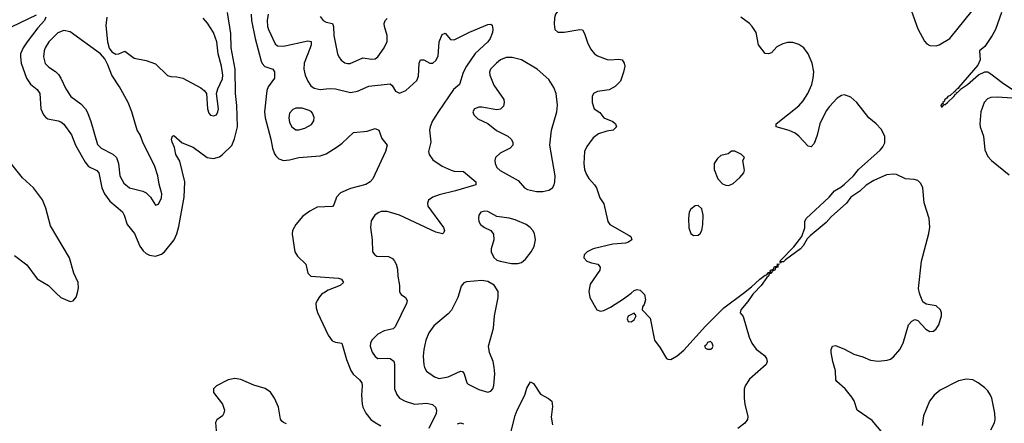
# Model space of a CAD drawing. Header units: inches. Extents: x 1550315 to 1685896, y 510706 to 640504.
# Tile 312 of 452: x 1646340 to 1652797, y 599144 to 601795. Entities that reach past the tile are written whole.
import ezdxf

# ---------------------------------------------------------------- set-up
doc = ezdxf.new("R2010")
doc.units = ezdxf.units.IN
doc.header["$MEASUREMENT"] = 0
for name, color, linetype in [('B6549', 7, 'Continuous'), ('B6559', 7, 'Continuous'), ('B6640', 7, 'Continuous'), ('B6650', 7, 'Continuous')]:
    doc.layers.add(name, color=color, linetype=linetype)

msp = doc.modelspace()

# ---------------------------------------------------------------- linework, layer by layer
at = {"layer": 'B6549', "color": 5}
for points, elevation in [([(1646578.9, 600000), (1646610, 599970.3), (1646670, 599943.8), (1646690, 599948.4), (1646710, 599973.4), (1646719.8, 600000.1)], 520), ([(1648331.2, 600000), (1648324, 599996), (1648305.1, 599974.9), (1648291, 599950), (1648282.9, 599930), (1648283.2, 599903.2), (1648293, 599873), (1648362.6, 599722.6), (1648390, 599686.8), (1648410, 599677.3), (1648453.4, 599670), (1648483.8, 599563.8), (1648510.9, 599490.9), (1648527, 599467), (1648568.8, 599430), (1648582.8, 599410), (1648585.8, 599390), (1648581.5, 599330), (1648586.5, 599270), (1648590.3, 599250), (1648608.9, 599210), (1648643.1, 599170), (1648670, 599148.8), (1648707.9, 599127.9)], 520), ([(1648835.8, 600000), (1648841, 599990), (1648870.6, 599970), (1648881.3, 599950), (1648877.4, 599930), (1648803, 599777), (1648790, 599764.8), (1648730, 599750.6), (1648687.9, 599730), (1648649.3, 599690), (1648640.7, 599670), (1648639.1, 599650), (1648651.2, 599611.2), (1648670, 599583.8), (1648689.1, 599569.1), (1648752.3, 599572.3), (1648770, 599568.9), (1648792.7, 599552.7), (1648796.9, 599530), (1648798.2, 599370), (1648813.1, 599333.1), (1648830.1, 599310.2), (1648868.8, 599288.8), (1648930, 599269.2), (1649010, 599276.2), (1649047.1, 599267.1), (1649067, 599250), (1649072.6, 599230), (1649070.2, 599209.8), (1649022.6, 599110)], 540), ([(1649222.7, 600000), (1649214.2, 599970), (1649172.5, 599887.5), (1649150, 599862.7), (1649055, 599785), (1649022.2, 599737.8), (1649004.4, 599690), (1648991.3, 599630), (1648986.1, 599586.1), (1648989.2, 599529.2), (1648994, 599510), (1649006.9, 599486.9), (1649059.3, 599450), (1649090, 599439.6), (1649150, 599450.2), (1649230, 599487), (1649244.7, 599484.7), (1649255.6, 599470), (1649271.3, 599411.3), (1649280.8, 599400.8), (1649350, 599366), (1649410, 599348.9), (1649430, 599354.9), (1649442.4, 599370), (1649450, 599392), (1649455, 599470), (1649452.2, 599512.2), (1649444.2, 599550), (1649421.4, 599610), (1649414.8, 599650), (1649447.2, 599770), (1649453.8, 599850), (1649478.8, 599970), (1649478.7, 600000)], 560), ([(1648090, 599140.3), (1648069.1, 599149.1), (1648059, 599159), (1648050.9, 599170.9), (1648038, 599250), (1648010.6, 599310), (1647984.4, 599350), (1647950, 599373.1), (1647875.9, 599395.9), (1647790, 599431.6), (1647750, 599438.8), (1647707.7, 599430), (1647631.3, 599390), (1647611, 599370), (1647610, 599346), (1647670.5, 599270), (1647682.4, 599230), (1647679.5, 599210), (1647670, 599192.7), (1647633.3, 599166.7), (1647623.6, 599150), (1647630, 599072)], 520), ([(1649516.4, 598910), (1649590, 599194.8), (1649603.1, 599230), (1649653.6, 599330), (1649664.9, 599375.1), (1649690, 599416), (1649710, 599406), (1649756.1, 599336.1), (1649808.2, 599308.2), (1649830.2, 599290.2), (1649834.4, 599254.4), (1649825.3, 599185.3), (1649834.2, 599134.2)], 540), ([(1649210, 599140.3), (1649230, 599147), (1649250, 599141.6)], 540)]:
    msp.add_lwpolyline(points, dxfattribs=dict(at, elevation=elevation))
at = {"layer": 'B6559', "color": 5, "elevation": 560}
for points in [[(1650073.6, 600000), (1650078, 599970), (1650124.4, 599890), (1650150, 599880.3), (1650170, 599884.4), (1650213.8, 599906.2), (1650299, 599961), (1650349.1, 600000)], [(1650427.8, 600000), (1650437.3, 599990), (1650444.7, 599955.3), (1650436, 599924), (1650424.7, 599910), (1650422, 599890), (1650474.4, 599834.4), (1650504, 599690), (1650540.9, 599640.9), (1650581.6, 599570), (1650590, 599564.6), (1650610, 599564.2), (1650652, 599588), (1650694.9, 599625.1), (1650837.3, 599782.7), (1650957.8, 599902.2), (1651086.3, 600000)], [(1651153.9, 600000), (1651147, 599993), (1651115.7, 599944.3), (1651070.4, 599890), (1651065.5, 599870), (1651085.2, 599845.2), (1651124, 599710), (1651140.7, 599670), (1651170.5, 599630.5), (1651224.7, 599590), (1651238, 599570), (1651241, 599550), (1651234.8, 599530), (1651125.7, 599434.3), (1651097.5, 599390), (1651091.7, 599368.3), (1651090.2, 599310), (1651094.7, 599270), (1651115.4, 599190), (1651112.7, 599170), (1651094.5, 599145.5), (1651050, 599110.6)], [(1652000.1, 599080.1), (1651930, 599162.7), (1651832.7, 599230), (1651811.9, 599291.9), (1651796.6, 599316.6), (1651753.2, 599370), (1651698.9, 599418.9), (1651692.7, 599430), (1651689.3, 599490), (1651672.7, 599550), (1651661.2, 599610), (1651662, 599630), (1651670, 599652), (1651690, 599656), (1651750, 599630.4), (1651810, 599598), (1651870, 599580.7), (1651918.7, 599558.7), (1651970, 599552.7), (1652030, 599558.5), (1652050, 599566.3), (1652070, 599581.1), (1652112.8, 599630), (1652134.7, 599670), (1652169.5, 599790), (1652190, 599816), (1652210, 599826.8), (1652230, 599818.8), (1652281.8, 599761.8), (1652310, 599746.7), (1652332, 599750), (1652350, 599764.4), (1652368, 599790), (1652385.7, 599850), (1652385.1, 599870), (1652378, 599890), (1652350, 599914.7), (1652285.8, 599925.8), (1652262.7, 599942.7), (1652245.1, 599985.1), (1652241.4, 600000)], [(1652710, 599101.7), (1652733.1, 599146.9), (1652737.4, 599170), (1652736, 599210), (1652715.9, 599310), (1652707.3, 599330), (1652690, 599356.8), (1652670, 599377.2), (1652626.3, 599410), (1652590, 599429.8), (1652550, 599434.2), (1652496.7, 599423.3), (1652377.1, 599362.9), (1652337.6, 599330), (1652306.4, 599290), (1652266.9, 599193.1), (1652258.4, 599130)]]:
    msp.add_lwpolyline(points, dxfattribs=at)
for points in [[(1650370, 599868), (1650330, 599848), (1650324, 599830), (1650330, 599812), (1650350, 599811), (1650370, 599824.7), (1650382, 599850)], [(1650870, 599681.2), (1650850, 599674.7), (1650841.6, 599658.4), (1650831, 599650), (1650836.9, 599636.9), (1650850, 599631), (1650870, 599631.3), (1650882, 599638), (1650888.7, 599650), (1650881.2, 599670)]]:
    msp.add_lwpolyline(points, close=True, dxfattribs=at)
at = {"layer": 'B6640', "color": 5}
for points, elevation in [([(1650000, 601902.5), (1649946.5, 601893.5), (1649910, 601882.3), (1649868.5, 601850), (1649854, 601830), (1649846.6, 601806.6), (1649845.1, 601765.1), (1649850.4, 601730.4), (1649870, 601713), (1649910, 601712), (1650000, 601728.5)], 560), ([(1646190, 601817.7), (1646210, 601780.3), (1646230, 601758.6), (1646250, 601749.3), (1646290, 601750.2), (1646450, 601826)], 520), ([(1646511.8, 601810), (1646503.1, 601790), (1646458.2, 601741.8), (1646388.8, 601650), (1646361.5, 601610), (1646346, 601570), (1646344.1, 601550), (1646349.5, 601510), (1646384.3, 601410), (1646410, 601370.2), (1646455.1, 601335.1), (1646470.7, 601310.7), (1646478.9, 601210), (1646494.7, 601170), (1646510, 601151.6), (1646524.1, 601144.1), (1646593, 601130), (1646610, 601123.5), (1646630, 601107.4), (1646678.4, 601038.4), (1646705.1, 600970), (1646770, 600858.2), (1646791.1, 600831.1), (1646845, 600805), (1646859.3, 600790), (1646879.2, 600690), (1646895, 600650), (1646930, 600602.2), (1647013.1, 600533.1), (1647025.8, 600510), (1647045.2, 600450), (1647092.5, 600390), (1647126.7, 600306.7), (1647150, 600276.5), (1647170, 600260.2), (1647190, 600249.2), (1647230, 600242), (1647270, 600254.2), (1647290, 600269.4), (1647352, 600350), (1647370, 600388.5), (1647383.2, 600436.8), (1647417.9, 600630), (1647423.5, 600730), (1647390, 600866), (1647364.2, 600910), (1647354.3, 600954.3), (1647340.5, 600990), (1647335.1, 601010), (1647342, 601030), (1647350, 601033), (1647405.4, 600985.4), (1647478.2, 600958.2), (1647570, 600890.3), (1647610, 600882.8), (1647650, 600894.9), (1647670, 600909.1), (1647730, 600969.1), (1647748.5, 601011.5), (1647767.1, 601090), (1647764, 601230), (1647755.2, 601310), (1647752.8, 601470), (1647726.7, 601610), (1647723.9, 601703.9), (1647701.6, 601841.6)], 520), ([(1646910.3, 601810), (1646904.5, 601755.5), (1646914.6, 601650), (1646927.4, 601607.4), (1646943.8, 601583.8), (1646970, 601568.4), (1646990, 601570.4), (1647030, 601588.2), (1647090, 601542), (1647170, 601526.9), (1647230, 601504), (1647310, 601428.9), (1647330, 601421.1), (1647370, 601419.6), (1647410, 601410.2), (1647527.2, 601347.2), (1647550.6, 601330), (1647564.4, 601310), (1647570.4, 601210), (1647580.3, 601180.3), (1647590, 601168), (1647610, 601163), (1647630, 601170.8), (1647639.6, 601190), (1647643, 601210), (1647631.1, 601310), (1647639.5, 601340.5), (1647670, 601405.5), (1647672.2, 601430), (1647663.9, 601490), (1647642, 601570), (1647631.7, 601650), (1647609.9, 601709.9), (1647571.3, 601771.3), (1647543.4, 601803.4)], 540), ([(1647857.8, 601830), (1647859.6, 601790), (1647883.1, 601670), (1647922.4, 601522.4), (1647930, 601506.5), (1647947.9, 601487.9), (1648000.5, 601470), (1648011.4, 601451.4), (1648011.7, 601410), (1647970, 601353), (1647960.9, 601330), (1647945.6, 601190), (1647950.1, 601150), (1647987.1, 601010), (1647998.4, 600950), (1648010, 600914.4), (1648019.6, 600899.6), (1648040.2, 600880.2), (1648070, 600869.2), (1648110, 600873.4), (1648170, 600888.7), (1648310, 600900.1), (1648350, 600914.2), (1648421.3, 600958.7), (1648455.7, 600984.3), (1648530, 601053.4), (1648618, 601062), (1648670, 601080.7), (1648696, 601070), (1648714.2, 601014.2), (1648750.6, 600970), (1648739.3, 600930), (1648656.4, 600750), (1648638.4, 600730), (1648610, 600712.9), (1648510, 600685.3), (1648443, 600657), (1648416.5, 600630), (1648400.3, 600579.7), (1648391.5, 600568.5), (1648290, 600563.2), (1648242.2, 600537.8), (1648196.4, 600503.6), (1648151.1, 600450), (1648129.3, 600410), (1648127.1, 600387.1), (1648144, 600270), (1648161.4, 600241.4), (1648215.5, 600190), (1648228.5, 600130), (1648250, 600110.4), (1648430, 600096.5), (1648451, 600090), (1648464, 600070), (1648442, 600050), (1648362.4, 600017.6), (1648331.2, 600000)], 520), ([(1647969, 601830), (1647963.5, 601790), (1647965.5, 601750), (1647970.8, 601730), (1648015.1, 601635.1), (1648030, 601623.2), (1648070, 601619.8), (1648230, 601656), (1648250.9, 601650.9), (1648251.6, 601630), (1648245.5, 601610), (1648206.2, 601510), (1648203.8, 601470), (1648211.3, 601430), (1648229.2, 601390), (1648250, 601361.1), (1648270, 601345.3), (1648310, 601335.6), (1648370, 601343.5), (1648410, 601340.9), (1648510, 601316.1), (1648555.5, 601324.5), (1648630, 601358.2), (1648770, 601374), (1648783.1, 601363.1), (1648804.2, 601324.2), (1648830, 601313), (1648871.8, 601330), (1648944.4, 601395.6), (1648955.3, 601424.7), (1648959.7, 601510), (1648968.4, 601531.6), (1648990, 601530.3), (1649030, 601508.9), (1649050, 601508.9), (1649070, 601527), (1649084.6, 601555.4), (1649091.9, 601648.1), (1649110, 601696.3), (1649130, 601706.8), (1649165.3, 601665.3), (1649190, 601662.8), (1649290, 601711.8), (1649410, 601762), (1649430, 601764.7), (1649438, 601758), (1649442.8, 601730), (1649440.7, 601710), (1649426, 601670), (1649410.3, 601650), (1649327.5, 601572.5), (1649269.2, 601490), (1649248.7, 601448.7), (1649224.9, 601370), (1649184.3, 601335.7), (1649087.5, 601192.5), (1649048.1, 601130), (1649031, 601090), (1649027.5, 601070), (1649035.6, 600990), (1649020.3, 600930), (1649025.7, 600910), (1649050, 600874.4), (1649110, 600831.7), (1649170, 600806.9), (1649190, 600800.2), (1649250, 600797.6), (1649330.4, 600730), (1649330.7, 600710), (1649198.4, 600670), (1649090, 600645), (1649048.8, 600630), (1649020.8, 600610), (1649013.4, 600590), (1649017.2, 600570), (1649118.3, 600430), (1649126, 600410), (1649122.5, 600397.5), (1649111.8, 600388.2), (1649070, 600399.7), (1648830, 600510.6), (1648750, 600535), (1648710, 600534), (1648690, 600527.1), (1648669.3, 600510.7), (1648645.7, 600474.3), (1648640.5, 600430), (1648651.1, 600348.9), (1648653.7, 600270), (1648668.4, 600250), (1648682.8, 600242.8), (1648758.6, 600238.6), (1648785.6, 600225.6), (1648798.9, 600210), (1648809, 600190), (1648817, 600157), (1648819.6, 600110), (1648830.4, 600049.6), (1648830.7, 600010), (1648835.8, 600000)], 540), ([(1648310, 601816), (1648330, 601789.1), (1648350, 601778.4), (1648390.2, 601770), (1648397.3, 601750), (1648400.2, 601690), (1648424.6, 601570), (1648432.2, 601550), (1648447.9, 601527.9), (1648471.6, 601511.5), (1648490, 601505.7), (1648507.1, 601507.1), (1648590, 601543.9), (1648650, 601535.6), (1648670, 601538.3), (1648687.6, 601550), (1648730, 601608.7), (1648749.8, 601650.2), (1648750.6, 601690), (1648732.4, 601750), (1648730.8, 601770), (1648737.2, 601790), (1648750, 601802.8)], 560), ([(1646719.8, 600000.1), (1646725.5, 600034.5), (1646722.9, 600070), (1646693.8, 600130), (1646666.2, 600230), (1646541.2, 600441.2), (1646510, 600557.4), (1646490, 600610.8), (1646430, 600689.8), (1646357.1, 600757.1), (1646270, 600864.5)], 520), ([(1646305.3, 600245.3), (1646385.7, 600185.7), (1646454.1, 600094.1), (1646528.4, 600048.4), (1646578.9, 600000)], 520), ([(1649478.7, 600000), (1649478.7, 600010), (1649452.4, 600052.4), (1649410, 600075.9), (1649370, 600082.5), (1649270, 600074.3), (1649252.9, 600067.1), (1649235.4, 600044.6), (1649222.7, 600000)], 560)]:
    msp.add_lwpolyline(points, dxfattribs=dict(at, elevation=elevation))
for points, elevation in [([(1646630, 601722.5), (1646590, 601707.9), (1646530.2, 601650), (1646506.7, 601610), (1646499.7, 601590), (1646495.8, 601550), (1646507.6, 601507.6), (1646530, 601482), (1646573.7, 601453.7), (1646594.3, 601434.3), (1646610.2, 601410.2), (1646641.3, 601341.3), (1646675.3, 601290), (1646741.4, 601241.4), (1646771.5, 601210), (1646785.1, 601185.1), (1646806.4, 601126.4), (1646850, 600975.8), (1646873.1, 600950), (1646950.7, 600910.7), (1646975.5, 600890), (1646987.6, 600850), (1646996, 600770), (1647021.7, 600721.7), (1647059.3, 600690), (1647147.5, 600667.5), (1647170, 600657), (1647197.1, 600630), (1647230, 600576), (1647250, 600584), (1647270, 600624.7), (1647270.9, 600650), (1647254.1, 600714.1), (1647245.3, 600770), (1647225.1, 600830), (1647147.1, 600990), (1647130, 601039.3), (1647110, 601069.4), (1647075, 601190), (1647050, 601249.7), (1646993.9, 601353.9), (1646944.7, 601430), (1646918.7, 601498.7), (1646898, 601538), (1646869.7, 601569.7), (1646670, 601714.4)], 540), ([(1649530, 601547.1), (1649493.4, 601530), (1649467.8, 601510), (1649428.4, 601470), (1649420.4, 601450), (1649423.7, 601430), (1649450, 601364.4), (1649515.8, 601270), (1649518, 601250), (1649512.8, 601227.2), (1649492.3, 601207.7), (1649470, 601203.1), (1649370, 601220.4), (1649350, 601219.7), (1649322.8, 601210), (1649310.7, 601190), (1649317.3, 601170), (1649343.4, 601143.4), (1649410, 601112.7), (1649466.6, 601066.6), (1649541.6, 601030), (1649563.1, 601010), (1649574, 600990), (1649574, 600970), (1649555.5, 600950), (1649490, 600917.7), (1649460.3, 600890), (1649456, 600870), (1649458, 600850), (1649470, 600824.4), (1649490, 600804.6), (1649610, 600738.4), (1649650, 600690.4), (1649670, 600679.5), (1649730, 600667), (1649770, 600666.7), (1649810, 600675.5), (1649834, 600690), (1649846, 600710), (1649849.4, 600730), (1649852.3, 600770), (1649816.2, 600970), (1649828, 601070), (1649863.5, 601190), (1649867.1, 601232.9), (1649858.9, 601310), (1649843.2, 601350), (1649810, 601401.5), (1649732.6, 601470), (1649630, 601530.8), (1649570, 601546)], 560), ([(1648150, 601214), (1648130, 601205.6), (1648110, 601181.2), (1648104.6, 601150), (1648110, 601118.8), (1648124.2, 601090), (1648150, 601071.8), (1648170, 601071.7), (1648210, 601083.1), (1648253.6, 601106.4), (1648269.5, 601130), (1648271.3, 601151.3), (1648260.1, 601180.1), (1648251.5, 601191.5), (1648238.3, 601198.3), (1648192.6, 601212.6)], 540), ([(1649390, 600537.7), (1649364.9, 600530), (1649350.4, 600510), (1649348.8, 600491.2), (1649351.8, 600470), (1649362.6, 600450), (1649388.2, 600430), (1649430.2, 600410.2), (1649447.3, 600387.3), (1649450.2, 600350), (1649432.5, 600290), (1649431.7, 600270), (1649450, 600233.4), (1649470, 600216.6), (1649490, 600209.4), (1649565.7, 600194.3), (1649606.3, 600193.7), (1649630, 600201.1), (1649656.8, 600223.2), (1649695.1, 600270), (1649714.3, 600305.7), (1649723.1, 600350), (1649715.6, 600390), (1649704.7, 600410), (1649688.3, 600430), (1649662.4, 600450), (1649590, 600479.8), (1649550, 600490.8), (1649470, 600502.6), (1649410, 600535.6)], 560)]:
    msp.add_lwpolyline(points, close=True, dxfattribs=dict(at, elevation=elevation))
at = {"layer": 'B6650', "color": 5, "elevation": 560}
for points in [[(1652241.4, 600000), (1652234, 600030), (1652253.8, 600210), (1652303.2, 600390), (1652308.6, 600431.4), (1652304.7, 600490), (1652272.7, 600592.7), (1652262.5, 600690), (1652250, 600719.1), (1652230, 600737.7), (1652205.5, 600745.5), (1652149.1, 600749.1), (1652090, 600778), (1652070, 600780.9), (1652023.7, 600776.3), (1651940.6, 600739.4), (1651891.3, 600708.7), (1651850, 600669.6), (1651791.6, 600628.5), (1651763.1, 600590), (1651660.8, 600499.2), (1651630, 600462.3), (1651523.9, 600376.1), (1651504.8, 600355.2), (1651479.1, 600310), (1651460.9, 600290), (1651361.5, 600218.5), (1651350, 600205.3), (1651334.6, 600205.4), (1651330, 600195.3), (1651326.3, 600206.3), (1651330, 600212.8), (1651416.3, 600303.7), (1651469.6, 600370), (1651488.9, 600428.9), (1651489.3, 600470), (1651497.2, 600490), (1651649.4, 600630), (1651682.7, 600670), (1651725.7, 600694.3), (1651750, 600714), (1651808, 600770), (1651840.5, 600810), (1651982.8, 600937.2), (1652000.7, 600959.3), (1652013.6, 600986.4), (1652012.7, 601030), (1651990, 601075.1), (1651957.2, 601110), (1651909.9, 601149.9), (1651830, 601251), (1651790, 601284.7), (1651750, 601300.5), (1651730, 601296.9), (1651700.5, 601279.5), (1651650, 601225.1), (1651630, 601197), (1651587.2, 601110), (1651570, 601035.3), (1651550, 600982), (1651530, 600959), (1651510, 600964), (1651449.3, 601030), (1651425.2, 601050), (1651387.4, 601067.4), (1651302, 601090), (1651301.2, 601110), (1651450.8, 601229.2), (1651478.6, 601261.4), (1651508.2, 601310), (1651534.7, 601370), (1651544.4, 601410), (1651548.3, 601451.7), (1651537.7, 601510), (1651511.4, 601570), (1651481.7, 601610), (1651450, 601632.3), (1651410, 601645.1), (1651375.3, 601644.7), (1651343.9, 601636.1), (1651304.7, 601615.3), (1651270, 601576), (1651250, 601569.3), (1651230, 601573.2), (1651185.2, 601630), (1651169.3, 601710), (1651142.7, 601750), (1651125.2, 601770), (1651069.2, 601810)], [(1652188.3, 601850), (1652230, 601734.9), (1652273.3, 601653.3), (1652290, 601635.3), (1652310, 601625.2), (1652350, 601623.2), (1652370, 601630.3), (1652439.3, 601670), (1652586.9, 601853.1)], [(1652778.8, 601841.2), (1652739.7, 601730), (1652718.8, 601690), (1652670, 601618.3), (1652635.3, 601590), (1652638.1, 601530), (1652624.8, 601495.2), (1652497.8, 601350), (1652496.9, 601343.1), (1652490, 601341.7), (1652476.5, 601330), (1652476, 601324), (1652470, 601324), (1652442.5, 601297.5), (1652428, 601290), (1652421.4, 601278.6), (1652408.2, 601270), (1652403.1, 601256.9), (1652393.7, 601250), (1652395.5, 601244.5), (1652390, 601245.1), (1652381.5, 601230), (1652383.2, 601223.2), (1652390, 601222), (1652402, 601238), (1652410, 601238.5), (1652425.1, 601250), (1652466.9, 601290), (1652466.7, 601293.3), (1652470, 601293.7), (1652475.6, 601304.4), (1652485.1, 601310), (1652484.7, 601315.3), (1652490, 601315.3), (1652516.5, 601343.5), (1652555.7, 601370), (1652627.7, 601432.3), (1652670, 601451.6), (1652690, 601451.7), (1652710, 601439.7), (1652782.3, 601382.3), (1652890.7, 601310)], [(1650000, 601728.5), (1650010, 601730.4), (1650030, 601727.7), (1650044, 601704), (1650063.7, 601643.7), (1650082.9, 601602.9), (1650110, 601570.7), (1650130, 601557.3), (1650193.2, 601533.2), (1650210, 601530.6), (1650270, 601535.5), (1650290, 601530.5), (1650304, 601510), (1650308, 601490), (1650300.5, 601450), (1650279.1, 601390), (1650245.1, 601354.9), (1650206.2, 601333.8), (1650130, 601324), (1650103.1, 601310), (1650095.3, 601290), (1650095.3, 601250), (1650108.4, 601210), (1650145.2, 601185.2), (1650170.5, 601150.5), (1650230, 601126.8), (1650246.8, 601110), (1650254.8, 601090), (1650231.3, 601070), (1650190, 601063), (1650135.4, 601044.6), (1650101.3, 601018.7), (1650058.9, 600961.1), (1650044, 600930), (1650039.5, 600850), (1650044.9, 600810), (1650057.4, 600777.4), (1650072.7, 600752.7), (1650110.6, 600710), (1650122, 600690), (1650145.1, 600625.1), (1650170, 600584.7), (1650197.3, 600470), (1650210.8, 600450), (1650337.3, 600377.3), (1650346.8, 600370), (1650354.8, 600350), (1650328.3, 600331.7), (1650313.3, 600326.7), (1650230, 600319.8), (1650101, 600290), (1650060.5, 600270), (1650041.6, 600250), (1650039.1, 600230), (1650058.8, 600210), (1650090, 600198), (1650130.4, 600190.4), (1650146.8, 600170), (1650144, 600150), (1650081.1, 600058.9), (1650072.2, 600010), (1650073.6, 600000)], [(1652850, 601278.5), (1652750, 601285.5), (1652710, 601283.1), (1652686.2, 601273.8), (1652664.2, 601250), (1652643.2, 601190), (1652636.1, 601110), (1652638.3, 601090), (1652660.3, 601030), (1652670, 600941), (1652690, 600895.5), (1652714, 600870), (1652830, 600776)], [(1651086.3, 600000), (1651139.5, 600040.5), (1651193.1, 600090), (1651230, 600117.8), (1651239.9, 600120.1), (1651250, 600134.5), (1651257.4, 600137.4), (1651269, 600131), (1651262.6, 600142.6), (1651265.5, 600150), (1651282.5, 600157.5), (1651290, 600173.8), (1651307, 600173), (1651310, 600191.3), (1651322, 600190), (1651312, 600188), (1651311.1, 600170), (1651295.8, 600164.2), (1651292.7, 600150), (1651275.9, 600144.1), (1651270.2, 600130), (1651255.2, 600124.8), (1651250.9, 600110), (1651239.1, 600100.9), (1651202.7, 600050), (1651153.9, 600000)], [(1650349.1, 600000), (1650370, 600016.3), (1650390, 600024), (1650410, 600018.8), (1650427.8, 600000)]]:
    msp.add_lwpolyline(points, dxfattribs=at)
at = {"layer": 'B6650', "color": 5, "elevation": 580}
for points in [[(1651008.8, 600931.2), (1650985.5, 600914.5), (1650938, 600902), (1650915.9, 600884.1), (1650894, 600850), (1650895.5, 600810), (1650917.6, 600750), (1650950, 600716.4), (1650970, 600707), (1650990, 600706.7), (1651020.1, 600719.9), (1651061.7, 600758.3), (1651089.5, 600790), (1651092.8, 600807.2), (1651082, 600870), (1651093.2, 600890), (1651073.2, 600910), (1651030, 600931.1)], [(1650790, 600573.6), (1650770, 600571.8), (1650742, 600550), (1650730.5, 600530), (1650725.7, 600490), (1650728.9, 600428.9), (1650740.7, 600390), (1650758.5, 600378.5), (1650790, 600379.1), (1650802.7, 600390), (1650814, 600410), (1650820.5, 600450), (1650822.4, 600510), (1650813.4, 600553.4)]]:
    msp.add_lwpolyline(points, close=True, dxfattribs=at)

doc.saveas('drawing.dxf')
